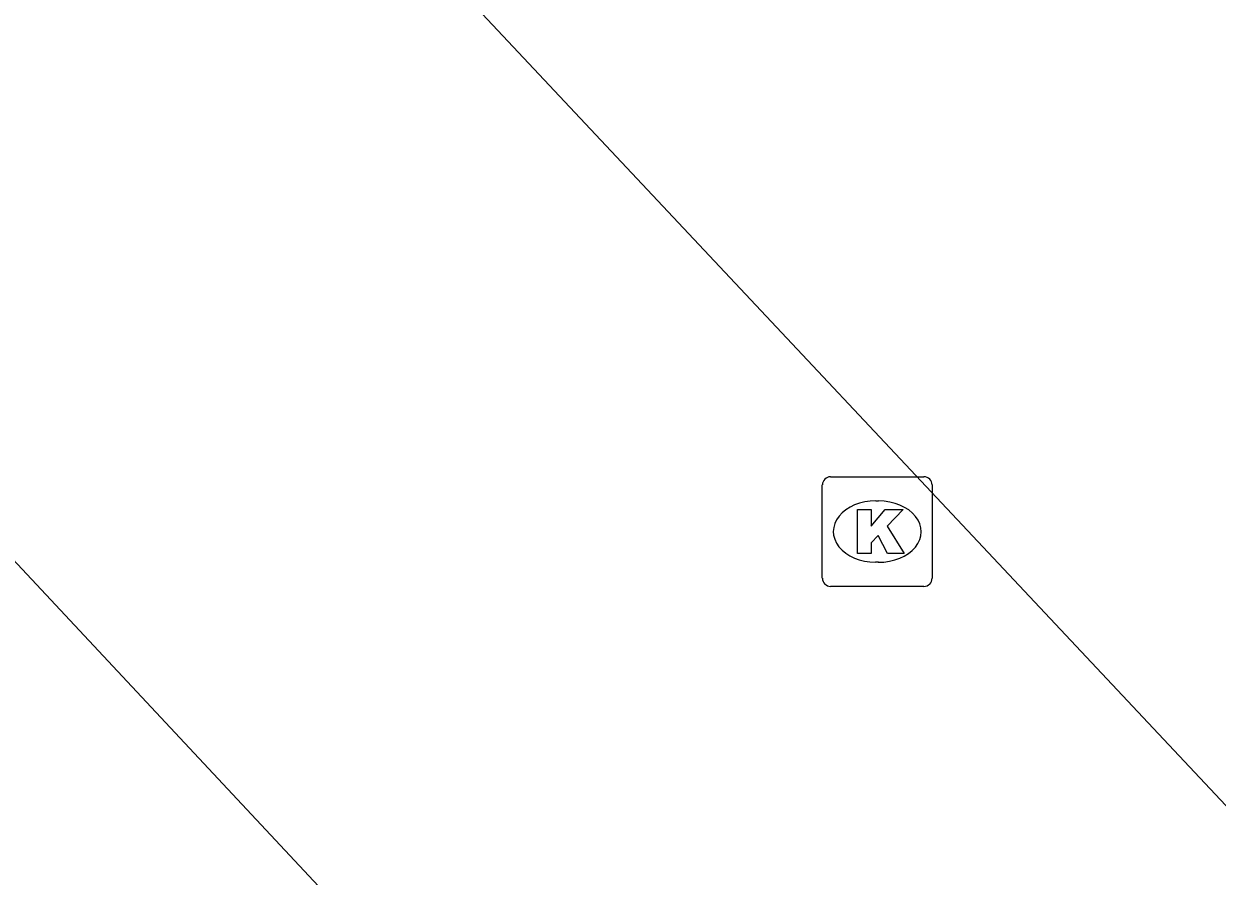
# Model space of a CAD drawing. Extents: x 159822 to 160765, y 380693 to 381634.
# Drawn here: x 160165.54 to 160176.42, y 381542.37 to 381550.15 of the extents above; entities that cross this region are included whole.
import ezdxf

# ---------------------------------------------------------------- set-up
doc = ezdxf.new("R2010")
doc.units = 0
doc.layers.add('IMGEO_Kolk', color=7, linetype='Continuous')
doc.layers.add('IMGEO_Rijbaan_lokaal_gesloten', color=7, linetype='Continuous')

msp = doc.modelspace()

# ---------------------------------------------------------------- linework, layer by layer
at = {"layer": 'IMGEO_Kolk'}
for p, q in [((160172.895, 381546.017), (160173.747, 381546.017)), ((160172.82, 381545.091), (160172.82, 381545.943)), ((160173.821, 381545.943), (160173.821, 381545.091)), ((160173.308, 381545.797), (160173.333, 381545.797)), ((160173.331, 381545.237), (160173.306, 381545.237)), ((160173.747, 381545.017), (160172.895, 381545.017))]:
    msp.add_line(p, q, dxfattribs=at)
for points in [[(160172.895, 381546.017), (160173.747, 381546.017)], [(160172.82, 381545.091), (160172.82, 381545.943)], [(160173.821, 381545.943), (160173.821, 381545.091)], [(160173.141, 381545.717), (160173.264, 381545.717), (160173.264, 381545.566), (160173.394, 381545.717), (160173.558, 381545.717), (160173.412, 381545.566), (160173.565, 381545.317), (160173.413, 381545.317), (160173.328, 381545.481), (160173.264, 381545.414), (160173.264, 381545.317), (160173.141, 381545.317), (160173.141, 381545.717)], [(160173.747, 381545.017), (160172.895, 381545.017)]]:
    msp.add_lwpolyline(points, dxfattribs=at)
for centre, start, end in [((160172.897, 381545.941), 91.552, 178.448), ((160172.897, 381545.941), 91.552, 178.448), ((160173.745, 381545.941), 1.552, 88.448), ((160173.745, 381545.941), 1.552, 88.448), ((160172.897, 381545.093), 181.552, 268.448), ((160172.897, 381545.093), 181.552, 268.448), ((160173.745, 381545.093), 271.552, 358.448), ((160173.745, 381545.093), 271.552, 358.448)]:
    msp.add_arc(centre, 0.0765, start, end, dxfattribs=at)
for centre, major_axis, ratio, start_param, end_param in [((160173.307, 381545.517), (-0.387, 0.002), 0.722429, 4.712389, 7.853982), ((160173.332, 381545.517), (-0.39, 0.002), 0.717154, 1.570796, 4.712389)]:
    msp.add_ellipse(centre, major_axis=major_axis, ratio=ratio, start_param=start_param, end_param=end_param, dxfattribs=at)
at = {"layer": 'IMGEO_Rijbaan_lokaal_gesloten'}
for points in [[(160168.356, 381542.145), (160147.424, 381564.531)], [(160187.303, 381546.814), (160184.228, 381550.197), (160180.066, 381554.479), (160171.303, 381563.766), (160163.781, 381556.558), (160176.923, 381542.57)]]:
    msp.add_lwpolyline(points, dxfattribs=at)

doc.saveas('drawing.dxf')
